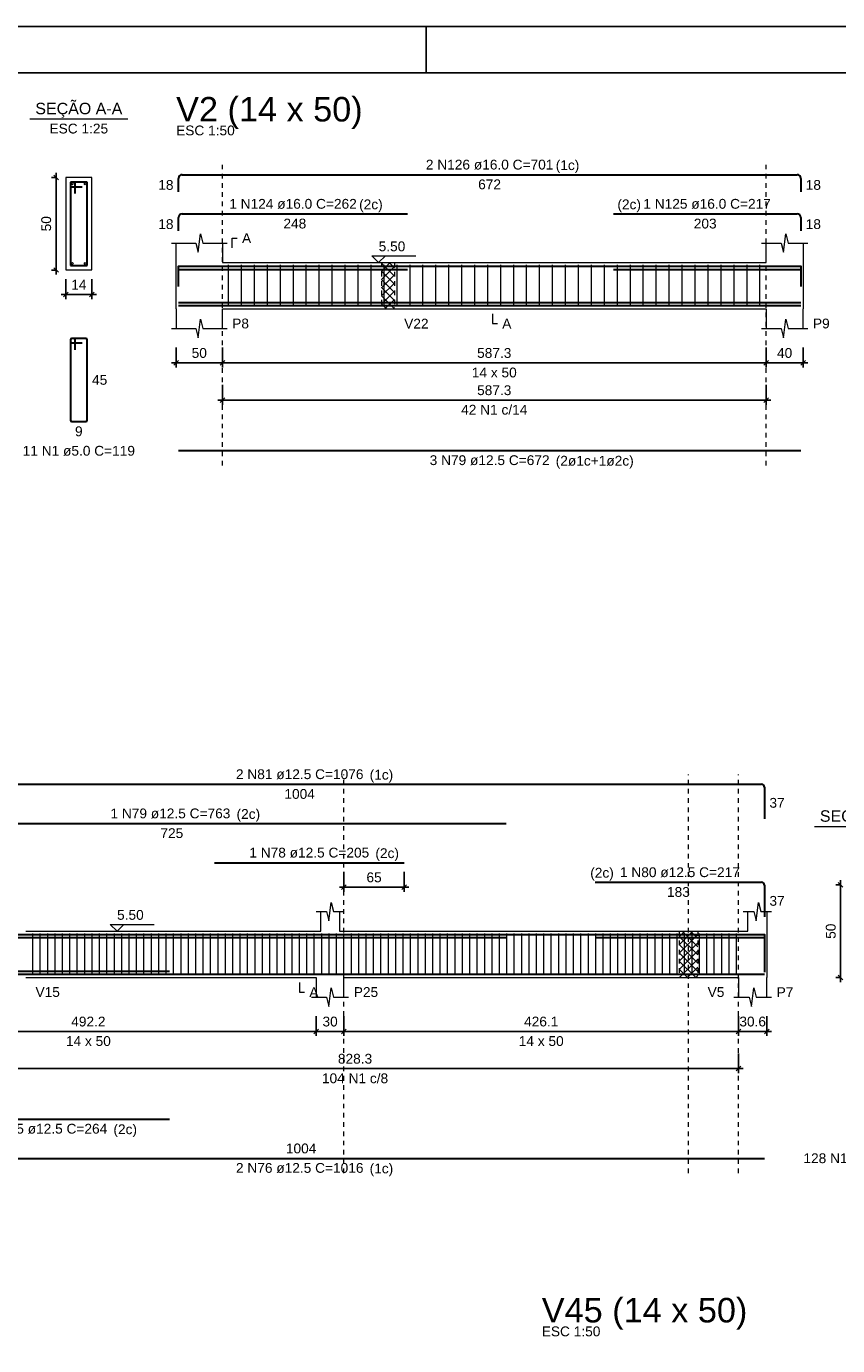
# Model space of a CAD drawing. Header units: millimetres. Extents: x 10 to 1250, y -62 to 528.
# Tile 785 of 909: x 651 to 668, y 164 to 192. Entities that reach past the tile are written whole.
import ezdxf

# ---------------------------------------------------------------- set-up
doc = ezdxf.new("R2010")
doc.units = ezdxf.units.MM
doc.header["$LTSCALE"] = 0.05
doc.linetypes.add('DOT', pattern=[6.35, 0, -6.35])
for name, color, linetype, lineweight in [('Descrição da armadura', 7, 'Continuous', 5), ('DT-Arm complementar', 5, 'Continuous', 5), ('DT-Barras na forma', 2, 'Continuous', 30), ('DT-Barras no corte', 5, 'Continuous', 5), ('DT-Barras rebatidas', 2, 'Continuous', 30), ('DT-Cotas', 9, 'Continuous', 5), ('DT-Forma', 5, 'Continuous', 5), ('DT-Hachura intersecção vigas', 9, 'Continuous', 5), ('DT-Pontilhado', 9, 'DOT', 5), ('DT-Textos', 7, 'Continuous', 5), ('DT-Título', 3, 'Continuous', 20), ('Textos armaduras', 7, 'Continuous', 5)]:
    doc.layers.add(name, color=color, linetype=linetype, lineweight=lineweight)
doc.layers.add('FOLHA_PADRÃO', color=7, linetype='Continuous')
doc.styles.add('Arial', font='arial.ttf')
doc.styles.get("Standard").update_dxf_attribs({"font": 'arial.ttf'})
doc.dimstyles.new('UM_25.000000', dxfattribs={"dimtxt": 0.18, "dimasz": 0.1, "dimexe": 0.1, "dimexo": 0.2, "dimgap": 0, "dimtad": 1, "dimtih": 1, "dimtoh": 1, "dimdec": 1, "dimlfac": 25, "dimzin": 0, "dimdsep": 46, "dimtxsty": 'Standard', "dimcen": 0.09, "dimdle": 0.1, "dimadec": 1, "dimazin": 2, "dimtfac": 1, "dimtdec": 4, "dimtofl": 0, "dimtmove": 0, "dimatfit": 3, "dimfxl": 1, "dimtolj": 1, "dimarcsym": 0})
doc.dimstyles.new('UM_50.000000', dxfattribs={"dimtxt": 0.18, "dimasz": 0.1, "dimexe": 0.1, "dimexo": 0.2, "dimgap": 0.1, "dimtad": 1, "dimdec": 1, "dimlfac": 50, "dimzin": 0, "dimdsep": 46, "dimtxsty": 'Standard', "dimblk": 'OBLIQUE', "dimcen": 0.09, "dimdle": 0.1, "dimadec": 1, "dimazin": 2, "dimtfac": 1, "dimtdec": 1, "dimtofl": 0, "dimtmove": 0, "dimatfit": 3, "dimldrblk": 'OBLIQUE', "dimfxl": 1, "dimtolj": 1, "dimarcsym": 1})

# ---------------------------------------------------------------- blocks, each defined once
blk = doc.blocks.new('_Oblique')
at = {"color": 0, "linetype": 'ByBlock', "lineweight": -2}
blk.add_line((-0.5, -0.5), (0.5, 0.5), dxfattribs=at)
blk = doc.blocks.new('*D1846')
at = {"layer": 'Defpoints', "color": 0, "transparency": 16777216}
for p in [(651.148, 188.82), (651.36, 188.82), (651.36, 186.82)]:
    blk.add_point(p, dxfattribs=at)
at = {"layer": 'DT-Cotas', "color": 0, "lineweight": -2, "transparency": 16777216}
for p, q in [((651.16, 188.82), (651.048, 188.82)), ((651.148, 186.72), (651.148, 188.92)), ((651.16, 186.82), (651.048, 186.82))]:
    blk.add_line(p, q, dxfattribs=at)
at = {"layer": 'DT-Cotas', "color": 0, "lineweight": -2, "transparency": 16777216, "xscale": 0.1, "yscale": 0.1, "zscale": 0.1}
for p, rotation in [((651.148, 188.82), 90), ((651.148, 186.82), 270)]:
    blk.add_blockref('_Oblique', p, dxfattribs=dict(at, rotation=rotation))
at = {"layer": 'DT-Cotas', "transparency": 16777216, "insert": (650.936, 187.82), "char_height": 0.2118, "attachment_point": 5, "rotation": 90, "style": 'Arial'}
blk.add_mtext('\\A1;50', dxfattribs=at)
blk = doc.blocks.new('*D1847')
at = {"layer": 'Defpoints', "color": 0, "transparency": 16777216}
for p in [(651.36, 186.82), (651.92, 186.82), (651.92, 186.291)]:
    blk.add_point(p, dxfattribs=at)
at = {"layer": 'DT-Cotas', "color": 0, "lineweight": -2, "transparency": 16777216}
for p, q in [((651.36, 186.62), (651.36, 186.191)), ((651.92, 186.62), (651.92, 186.191)), ((651.26, 186.291), (652.02, 186.291))]:
    blk.add_line(p, q, dxfattribs=at)
at = {"layer": 'DT-Cotas', "color": 0, "lineweight": -2, "transparency": 16777216, "xscale": 0.1, "yscale": 0.1, "zscale": 0.1, "rotation": 180}
blk.add_blockref('_Oblique', (651.36, 186.291), dxfattribs=at)
at = {"layer": 'DT-Cotas', "color": 0, "lineweight": -2, "transparency": 16777216, "xscale": 0.1, "yscale": 0.1, "zscale": 0.1}
blk.add_blockref('_Oblique', (651.92, 186.291), dxfattribs=at)
at = {"layer": 'DT-Cotas', "transparency": 16777216, "insert": (651.64, 186.503), "char_height": 0.2118, "attachment_point": 5, "rotation": 0.0057, "style": 'Arial'}
blk.add_mtext('\\A1;14', dxfattribs=at)
blk = doc.blocks.new('*D1848')
at = {"layer": 'Defpoints', "color": 0, "transparency": 16777216}
for p in [(653.742, 185.344), (654.742, 185.344), (654.742, 184.814)]:
    blk.add_point(p, dxfattribs=at)
at = {"layer": 'DT-Cotas', "color": 0, "lineweight": -2, "transparency": 16777216}
for p, q in [((653.742, 185.144), (653.742, 184.714)), ((654.742, 185.144), (654.742, 184.714)), ((653.642, 184.814), (654.842, 184.814))]:
    blk.add_line(p, q, dxfattribs=at)
at = {"layer": 'DT-Cotas', "color": 0, "lineweight": -2, "transparency": 16777216, "xscale": 0.1, "yscale": 0.1, "zscale": 0.1, "rotation": 180}
blk.add_blockref('_Oblique', (653.742, 184.814), dxfattribs=at)
at = {"layer": 'DT-Cotas', "color": 0, "lineweight": -2, "transparency": 16777216, "xscale": 0.1, "yscale": 0.1, "zscale": 0.1}
blk.add_blockref('_Oblique', (654.742, 184.814), dxfattribs=at)
at = {"layer": 'DT-Cotas', "transparency": 16777216, "insert": (654.242, 185.026), "char_height": 0.2118, "attachment_point": 5, "rotation": 0.0057, "style": 'Arial'}
blk.add_mtext('\\A1;50', dxfattribs=at)
blk = doc.blocks.new('*D1849')
at = {"layer": 'Defpoints', "color": 0, "transparency": 16777216}
for p in [(654.742, 185.344), (666.487, 185.344), (666.487, 184.814)]:
    blk.add_point(p, dxfattribs=at)
at = {"layer": 'DT-Cotas', "color": 0, "lineweight": -2, "transparency": 16777216}
for p, q in [((654.742, 185.144), (654.742, 184.714)), ((666.487, 185.144), (666.487, 184.714)), ((654.642, 184.814), (666.587, 184.814))]:
    blk.add_line(p, q, dxfattribs=at)
at = {"layer": 'DT-Cotas', "color": 0, "lineweight": -2, "transparency": 16777216, "xscale": 0.1, "yscale": 0.1, "zscale": 0.1, "rotation": 180}
blk.add_blockref('_Oblique', (654.742, 184.814), dxfattribs=at)
at = {"layer": 'DT-Cotas', "color": 0, "lineweight": -2, "transparency": 16777216, "xscale": 0.1, "yscale": 0.1, "zscale": 0.1}
blk.add_blockref('_Oblique', (666.487, 184.814), dxfattribs=at)
at = {"layer": 'DT-Cotas', "transparency": 16777216, "insert": (660.614, 185.026), "char_height": 0.2118, "attachment_point": 5, "rotation": 0.0057, "style": 'Arial'}
blk.add_mtext('\\A1;587.3', dxfattribs=at)
blk = doc.blocks.new('*D1850')
at = {"layer": 'Defpoints', "color": 0, "transparency": 16777216}
for p in [(666.487, 185.344), (667.287, 185.344), (667.287, 184.814)]:
    blk.add_point(p, dxfattribs=at)
at = {"layer": 'DT-Cotas', "color": 0, "lineweight": -2, "transparency": 16777216}
for p, q in [((666.487, 185.144), (666.487, 184.714)), ((667.287, 185.144), (667.287, 184.714)), ((666.387, 184.814), (667.387, 184.814))]:
    blk.add_line(p, q, dxfattribs=at)
at = {"layer": 'DT-Cotas', "color": 0, "lineweight": -2, "transparency": 16777216, "xscale": 0.1, "yscale": 0.1, "zscale": 0.1, "rotation": 180}
blk.add_blockref('_Oblique', (666.487, 184.814), dxfattribs=at)
at = {"layer": 'DT-Cotas', "color": 0, "lineweight": -2, "transparency": 16777216, "xscale": 0.1, "yscale": 0.1, "zscale": 0.1}
blk.add_blockref('_Oblique', (667.287, 184.814), dxfattribs=at)
at = {"layer": 'DT-Cotas', "transparency": 16777216, "insert": (666.887, 185.026), "char_height": 0.2118, "attachment_point": 5, "rotation": 0.0057, "style": 'Arial'}
blk.add_mtext('\\A1;40', dxfattribs=at)
blk = doc.blocks.new('*D1851')
at = {"layer": 'Defpoints', "color": 0, "transparency": 16777216}
for p in [(654.742, 184.539), (666.487, 184.539), (666.487, 184.009)]:
    blk.add_point(p, dxfattribs=at)
at = {"layer": 'DT-Cotas', "color": 0, "lineweight": -2, "transparency": 16777216}
for p, q in [((654.742, 184.339), (654.742, 183.909)), ((666.487, 184.339), (666.487, 183.909)), ((654.642, 184.009), (666.587, 184.009))]:
    blk.add_line(p, q, dxfattribs=at)
at = {"layer": 'DT-Cotas', "color": 0, "lineweight": -2, "transparency": 16777216, "xscale": 0.1, "yscale": 0.1, "zscale": 0.1, "rotation": 180}
blk.add_blockref('_Oblique', (654.742, 184.009), dxfattribs=at)
at = {"layer": 'DT-Cotas', "color": 0, "lineweight": -2, "transparency": 16777216, "xscale": 0.1, "yscale": 0.1, "zscale": 0.1}
blk.add_blockref('_Oblique', (666.487, 184.009), dxfattribs=at)
at = {"layer": 'DT-Cotas', "transparency": 16777216, "insert": (660.614, 184.221), "char_height": 0.2118, "attachment_point": 5, "rotation": 0.0057, "style": 'Arial'}
blk.add_mtext('\\A1;587.3', dxfattribs=at)
blk = doc.blocks.new('*D2102')
at = {"layer": 'Defpoints', "color": 0, "transparency": 16777216}
for p in [(646.924, 170.897), (656.768, 170.897), (656.768, 170.368)]:
    blk.add_point(p, dxfattribs=at)
at = {"layer": 'DT-Cotas', "color": 0, "lineweight": -2, "transparency": 16777216}
for p, q in [((646.924, 170.697), (646.924, 170.268)), ((656.768, 170.697), (656.768, 170.268)), ((646.824, 170.368), (656.868, 170.368))]:
    blk.add_line(p, q, dxfattribs=at)
at = {"layer": 'DT-Cotas', "color": 0, "lineweight": -2, "transparency": 16777216, "xscale": 0.1, "yscale": 0.1, "zscale": 0.1, "rotation": 180}
blk.add_blockref('_Oblique', (646.924, 170.368), dxfattribs=at)
at = {"layer": 'DT-Cotas', "color": 0, "lineweight": -2, "transparency": 16777216, "xscale": 0.1, "yscale": 0.1, "zscale": 0.1}
blk.add_blockref('_Oblique', (656.768, 170.368), dxfattribs=at)
at = {"layer": 'DT-Cotas', "transparency": 16777216, "insert": (651.846, 170.579), "char_height": 0.2118, "attachment_point": 5, "rotation": 0.0057, "style": 'Arial'}
blk.add_mtext('\\A1;492.2', dxfattribs=at)
blk = doc.blocks.new('*D2103')
at = {"layer": 'Defpoints', "color": 0, "transparency": 16777216}
for p in [(656.768, 170.897), (657.368, 170.897), (657.368, 170.368)]:
    blk.add_point(p, dxfattribs=at)
at = {"layer": 'DT-Cotas', "color": 0, "lineweight": -2, "transparency": 16777216}
for p, q in [((656.768, 170.697), (656.768, 170.268)), ((657.368, 170.697), (657.368, 170.268)), ((656.668, 170.368), (657.468, 170.368))]:
    blk.add_line(p, q, dxfattribs=at)
at = {"layer": 'DT-Cotas', "color": 0, "lineweight": -2, "transparency": 16777216, "xscale": 0.1, "yscale": 0.1, "zscale": 0.1, "rotation": 180}
blk.add_blockref('_Oblique', (656.768, 170.368), dxfattribs=at)
at = {"layer": 'DT-Cotas', "color": 0, "lineweight": -2, "transparency": 16777216, "xscale": 0.1, "yscale": 0.1, "zscale": 0.1}
blk.add_blockref('_Oblique', (657.368, 170.368), dxfattribs=at)
at = {"layer": 'DT-Cotas', "transparency": 16777216, "insert": (657.068, 170.579), "char_height": 0.2118, "attachment_point": 5, "rotation": 0.0057, "style": 'Arial'}
blk.add_mtext('\\A1;30', dxfattribs=at)
blk = doc.blocks.new('*D2104')
at = {"layer": 'Defpoints', "color": 0, "transparency": 16777216}
for p in [(657.368, 170.897), (665.89, 170.897), (665.89, 170.368)]:
    blk.add_point(p, dxfattribs=at)
at = {"layer": 'DT-Cotas', "color": 0, "lineweight": -2, "transparency": 16777216}
for p, q in [((657.368, 170.697), (657.368, 170.268)), ((665.89, 170.697), (665.89, 170.268)), ((657.268, 170.368), (665.99, 170.368))]:
    blk.add_line(p, q, dxfattribs=at)
at = {"layer": 'DT-Cotas', "color": 0, "lineweight": -2, "transparency": 16777216, "xscale": 0.1, "yscale": 0.1, "zscale": 0.1, "rotation": 180}
blk.add_blockref('_Oblique', (657.368, 170.368), dxfattribs=at)
at = {"layer": 'DT-Cotas', "color": 0, "lineweight": -2, "transparency": 16777216, "xscale": 0.1, "yscale": 0.1, "zscale": 0.1}
blk.add_blockref('_Oblique', (665.89, 170.368), dxfattribs=at)
at = {"layer": 'DT-Cotas', "transparency": 16777216, "insert": (661.629, 170.579), "char_height": 0.2118, "attachment_point": 5, "rotation": 0.0057, "style": 'Arial'}
blk.add_mtext('\\A1;426.1', dxfattribs=at)
blk = doc.blocks.new('*D2105')
at = {"layer": 'Defpoints', "color": 0, "transparency": 16777216}
for p in [(665.89, 170.897), (666.503, 170.897), (666.503, 170.368)]:
    blk.add_point(p, dxfattribs=at)
at = {"layer": 'DT-Cotas', "color": 0, "lineweight": -2, "transparency": 16777216}
for p, q in [((665.89, 170.697), (665.89, 170.268)), ((666.503, 170.697), (666.503, 170.268)), ((665.79, 170.368), (666.603, 170.368))]:
    blk.add_line(p, q, dxfattribs=at)
at = {"layer": 'DT-Cotas', "color": 0, "lineweight": -2, "transparency": 16777216, "xscale": 0.1, "yscale": 0.1, "zscale": 0.1, "rotation": 180}
blk.add_blockref('_Oblique', (665.89, 170.368), dxfattribs=at)
at = {"layer": 'DT-Cotas', "color": 0, "lineweight": -2, "transparency": 16777216, "xscale": 0.1, "yscale": 0.1, "zscale": 0.1}
blk.add_blockref('_Oblique', (666.503, 170.368), dxfattribs=at)
at = {"layer": 'DT-Cotas', "transparency": 16777216, "insert": (666.197, 170.579), "char_height": 0.2118, "attachment_point": 5, "rotation": 0.0057, "style": 'Arial'}
blk.add_mtext('\\A1;30.6', dxfattribs=at)
blk = doc.blocks.new('*D2099')
at = {"layer": 'Defpoints', "color": 0, "transparency": 16777216}
for p in [(649.324, 170.092), (665.89, 170.092), (665.89, 169.563)]:
    blk.add_point(p, dxfattribs=at)
at = {"layer": 'DT-Cotas', "color": 0, "lineweight": -2, "transparency": 16777216}
for p, q in [((649.324, 169.892), (649.324, 169.463)), ((665.89, 169.892), (665.89, 169.463)), ((649.224, 169.563), (665.99, 169.563))]:
    blk.add_line(p, q, dxfattribs=at)
at = {"layer": 'DT-Cotas', "color": 0, "lineweight": -2, "transparency": 16777216, "xscale": 0.1, "yscale": 0.1, "zscale": 0.1, "rotation": 180}
blk.add_blockref('_Oblique', (649.324, 169.563), dxfattribs=at)
at = {"layer": 'DT-Cotas', "color": 0, "lineweight": -2, "transparency": 16777216, "xscale": 0.1, "yscale": 0.1, "zscale": 0.1}
blk.add_blockref('_Oblique', (665.89, 169.563), dxfattribs=at)
at = {"layer": 'DT-Cotas', "transparency": 16777216, "insert": (657.607, 169.775), "char_height": 0.2118, "attachment_point": 5, "rotation": 0.0057, "style": 'Arial'}
blk.add_mtext('\\A1;828.3', dxfattribs=at)
blk = doc.blocks.new('*D2107')
at = {"layer": 'Defpoints', "color": 0, "transparency": 16777216}
for p in [(657.368, 174.013), (658.668, 174.013), (658.668, 173.484)]:
    blk.add_point(p, dxfattribs=at)
at = {"layer": 'DT-Cotas', "color": 0, "lineweight": -2, "transparency": 16777216}
for p, q in [((657.368, 173.813), (657.368, 173.384)), ((658.668, 173.813), (658.668, 173.384)), ((657.268, 173.484), (658.768, 173.484))]:
    blk.add_line(p, q, dxfattribs=at)
at = {"layer": 'DT-Cotas', "color": 0, "lineweight": -2, "transparency": 16777216, "xscale": 0.1, "yscale": 0.1, "zscale": 0.1, "rotation": 180}
blk.add_blockref('_Oblique', (657.368, 173.484), dxfattribs=at)
at = {"layer": 'DT-Cotas', "color": 0, "lineweight": -2, "transparency": 16777216, "xscale": 0.1, "yscale": 0.1, "zscale": 0.1}
blk.add_blockref('_Oblique', (658.668, 173.484), dxfattribs=at)
at = {"layer": 'DT-Cotas', "transparency": 16777216, "insert": (658.018, 173.695), "char_height": 0.2118, "attachment_point": 5, "rotation": 0.0057, "style": 'Arial'}
blk.add_mtext('\\A1;65', dxfattribs=at)
blk = doc.blocks.new('*D2108')
at = {"layer": 'Defpoints', "color": 0, "transparency": 16777216}
for p in [(668.097, 173.532), (668.308, 173.532), (668.308, 171.532)]:
    blk.add_point(p, dxfattribs=at)
at = {"layer": 'DT-Cotas', "color": 0, "lineweight": -2, "transparency": 16777216}
for p, q in [((668.097, 171.432), (668.097, 173.632)), ((668.108, 173.532), (667.997, 173.532)), ((668.108, 171.532), (667.997, 171.532))]:
    blk.add_line(p, q, dxfattribs=at)
at = {"layer": 'DT-Cotas', "color": 0, "lineweight": -2, "transparency": 16777216, "xscale": 0.1, "yscale": 0.1, "zscale": 0.1}
for p, rotation in [((668.097, 173.532), 90), ((668.097, 171.532), 270)]:
    blk.add_blockref('_Oblique', p, dxfattribs=dict(at, rotation=rotation))
at = {"layer": 'DT-Cotas', "transparency": 16777216, "insert": (667.885, 172.532), "char_height": 0.2118, "attachment_point": 5, "rotation": 90, "style": 'Arial'}
blk.add_mtext('\\A1;50', dxfattribs=at)
blk = doc.blocks.new('A1EST. 1500')
at = {"layer": 'FOLHA_PADRÃO', "color": 1, "linetype": 'Continuous'}
for p, q in [((150.008, 59.4), (0, 59.4)), ((23.5, 59.4), (23.5, 58.4))]:
    blk.add_line(p, q, dxfattribs=at)
at = {"layer": 'FOLHA_PADRÃO', "color": 6, "linetype": 'Continuous'}
blk.add_lwpolyline([(149, 58.4), (149, 1), (1, 1), (1, 58.4), (149, 58.4)], dxfattribs=at)

msp = doc.modelspace()

# ---------------------------------------------------------------- hatches: boundary and pattern name
at = {"layer": 'DT-Hachura intersecção vigas', "linetype": 'Continuous'}
h = msp.add_hatch(dxfattribs=at)
h.set_pattern_fill('ANSI37', color=256, style=0)
h.set_pattern_definition([(45, (633.16522, 194.65806), (-0.08838835, 0.08838835), []), (135, (633.16522, 194.65806), (-0.08838835, -0.08838835), [])])
h.paths.add_polyline_path([(658.177, 185.9791), (658.457, 185.9791), (658.457, 186.9791), (658.177, 186.9791), (658.177, 185.9791)])
h = msp.add_hatch(dxfattribs=at)
h.set_pattern_fill('ANSI37', color=256, style=0)
h.set_pattern_definition([(45, (633.59027, 120.002), (-0.08838835, 0.08838835), []), (135, (633.59027, 120.002), (-0.08838835, -0.08838835), [])])
h.paths.add_polyline_path([(664.6123, 171.5325), (665.0123, 171.5325), (665.0123, 172.5325), (664.6123, 172.5325), (664.6123, 171.5325)])

# ---------------------------------------------------------------- linework, layer by layer
at = {"layer": 'DT-Arm complementar'}
for p, q in [((654.8745, 186.0291), (654.8745, 186.9291)), ((655.1545, 186.0291), (655.1545, 186.9291)), ((655.4345, 186.0291), (655.4345, 186.9291)), ((655.7145, 186.0291), (655.7145, 186.9291)), ((655.9945, 186.0291), (655.9945, 186.9291)), ((656.2745, 186.0291), (656.2745, 186.9291)), ((656.5545, 186.0291), (656.5545, 186.9291)), ((656.8345, 186.0291), (656.8345, 186.9291)), ((657.1145, 186.0291), (657.1145, 186.9291)), ((657.3945, 186.0291), (657.3945, 186.9291)), ((657.6745, 186.0291), (657.6745, 186.9291)), ((657.9545, 186.0291), (657.9545, 186.9291)), ((658.2345, 186.0291), (658.2345, 186.9291)), ((658.5145, 186.0291), (658.5145, 186.9291)), ((658.7945, 186.0291), (658.7945, 186.9291)), ((659.0745, 186.0291), (659.0745, 186.9291)), ((659.3545, 186.0291), (659.3545, 186.9291)), ((659.6345, 186.0291), (659.6345, 186.9291)), ((659.9145, 186.0291), (659.9145, 186.9291)), ((660.1945, 186.0291), (660.1945, 186.9291)), ((660.4745, 186.0291), (660.4745, 186.9291)), ((660.7545, 186.0291), (660.7545, 186.9291)), ((661.0345, 186.0291), (661.0345, 186.9291)), ((661.3145, 186.0291), (661.3145, 186.9291)), ((661.5945, 186.0291), (661.5945, 186.9291)), ((661.8745, 186.0291), (661.8745, 186.9291)), ((662.1545, 186.0291), (662.1545, 186.9291)), ((662.4345, 186.0291), (662.4345, 186.9291)), ((662.7145, 186.0291), (662.7145, 186.9291)), ((662.9945, 186.0291), (662.9945, 186.9291)), ((663.2745, 186.0291), (663.2745, 186.9291)), ((663.5545, 186.0291), (663.5545, 186.9291)), ((663.8345, 186.0291), (663.8345, 186.9291)), ((664.1145, 186.0291), (664.1145, 186.9291)), ((664.3945, 186.0291), (664.3945, 186.9291)), ((664.6745, 186.0291), (664.6745, 186.9291)), ((664.9545, 186.0291), (664.9545, 186.9291)), ((665.2345, 186.0291), (665.2345, 186.9291)), ((665.5145, 186.0291), (665.5145, 186.9291)), ((665.7945, 186.0291), (665.7945, 186.9291)), ((666.0745, 186.0291), (666.0745, 186.9291)), ((666.3545, 186.0291), (666.3545, 186.9291)), ((650.6473, 171.5825), (650.6473, 172.4825)), ((650.8073, 171.5825), (650.8073, 172.4825)), ((650.9673, 171.5825), (650.9673, 172.4825)), ((651.1273, 171.5825), (651.1273, 172.4825)), ((651.2873, 171.5825), (651.2873, 172.4825)), ((651.4473, 171.5825), (651.4473, 172.4825)), ((651.6073, 171.5825), (651.6073, 172.4825)), ((651.7673, 171.5825), (651.7673, 172.4825)), ((651.9273, 171.5825), (651.9273, 172.4825)), ((652.0873, 171.5825), (652.0873, 172.4825)), ((652.2473, 171.5825), (652.2473, 172.4825)), ((652.4073, 171.5825), (652.4073, 172.4825)), ((652.5673, 171.5825), (652.5673, 172.4825)), ((652.7273, 171.5825), (652.7273, 172.4825)), ((652.8873, 171.5825), (652.8873, 172.4825)), ((653.0473, 171.5825), (653.0473, 172.4825)), ((653.2073, 171.5825), (653.2073, 172.4825)), ((653.3673, 171.5825), (653.3673, 172.4825)), ((653.5273, 171.5825), (653.5273, 172.4825)), ((653.6873, 171.5825), (653.6873, 172.4825)), ((653.8473, 171.5825), (653.8473, 172.4825)), ((654.0073, 171.5825), (654.0073, 172.4825)), ((654.1673, 171.5825), (654.1673, 172.4825)), ((654.3273, 171.5825), (654.3273, 172.4825)), ((654.4873, 171.5825), (654.4873, 172.4825)), ((654.6473, 171.5825), (654.6473, 172.4825)), ((654.8073, 171.5825), (654.8073, 172.4825)), ((654.9673, 171.5825), (654.9673, 172.4825)), ((655.1273, 171.5825), (655.1273, 172.4825)), ((655.2873, 171.5825), (655.2873, 172.4825)), ((655.4473, 171.5825), (655.4473, 172.4825)), ((655.6073, 171.5825), (655.6073, 172.4825)), ((655.7673, 171.5825), (655.7673, 172.4825)), ((655.9273, 171.5825), (655.9273, 172.4825)), ((656.0873, 171.5825), (656.0873, 172.4825)), ((656.2473, 171.5825), (656.2473, 172.4825)), ((656.4073, 171.5825), (656.4073, 172.4825)), ((656.5673, 171.5825), (656.5673, 172.4825)), ((656.7273, 171.5825), (656.7273, 172.4825)), ((656.8873, 171.5825), (656.8873, 172.4825)), ((657.0473, 171.5825), (657.0473, 172.4825)), ((657.2073, 171.5825), (657.2073, 172.4825)), ((657.3673, 171.5825), (657.3673, 172.4825)), ((657.5273, 171.5825), (657.5273, 172.4825)), ((657.6873, 171.5825), (657.6873, 172.4825)), ((657.8473, 171.5825), (657.8473, 172.4825)), ((658.0073, 171.5825), (658.0073, 172.4825)), ((658.1673, 171.5825), (658.1673, 172.4825)), ((658.3273, 171.5825), (658.3273, 172.4825)), ((658.4873, 171.5825), (658.4873, 172.4825)), ((658.6473, 171.5825), (658.6473, 172.4825)), ((658.8073, 171.5825), (658.8073, 172.4825)), ((658.9673, 171.5825), (658.9673, 172.4825)), ((659.1273, 171.5825), (659.1273, 172.4825)), ((659.2873, 171.5825), (659.2873, 172.4825)), ((659.4473, 171.5825), (659.4473, 172.4825)), ((659.6073, 171.5825), (659.6073, 172.4825)), ((659.7673, 171.5825), (659.7673, 172.4825)), ((659.9273, 171.5825), (659.9273, 172.4825)), ((660.0873, 171.5825), (660.0873, 172.4825)), ((660.2473, 171.5825), (660.2473, 172.4825)), ((660.4073, 171.5825), (660.4073, 172.4825)), ((660.5673, 171.5825), (660.5673, 172.4825)), ((660.7273, 171.5825), (660.7273, 172.4825)), ((660.8873, 171.5825), (660.8873, 172.4825)), ((661.0473, 171.5825), (661.0473, 172.4825)), ((661.2073, 171.5825), (661.2073, 172.4825)), ((661.3673, 171.5825), (661.3673, 172.4825)), ((661.5273, 171.5825), (661.5273, 172.4825)), ((661.6873, 171.5825), (661.6873, 172.4825)), ((661.8473, 171.5825), (661.8473, 172.4825)), ((662.0073, 171.5825), (662.0073, 172.4825)), ((662.1673, 171.5825), (662.1673, 172.4825)), ((662.3273, 171.5825), (662.3273, 172.4825)), ((662.4873, 171.5825), (662.4873, 172.4825)), ((662.6473, 171.5825), (662.6473, 172.4825)), ((662.8073, 171.5825), (662.8073, 172.4825)), ((662.9673, 171.5825), (662.9673, 172.4825)), ((663.1273, 171.5825), (663.1273, 172.4825)), ((663.2873, 171.5825), (663.2873, 172.4825)), ((663.4473, 171.5825), (663.4473, 172.4825)), ((663.6073, 171.5825), (663.6073, 172.4825)), ((663.7673, 171.5825), (663.7673, 172.4825)), ((663.9273, 171.5825), (663.9273, 172.4825)), ((664.0873, 171.5825), (664.0873, 172.4825)), ((664.2473, 171.5825), (664.2473, 172.4825)), ((664.4073, 171.5825), (664.4073, 172.4825)), ((664.5673, 171.5825), (664.5673, 172.4825)), ((664.7273, 171.5825), (664.7273, 172.4825)), ((664.8873, 171.5825), (664.8873, 172.4825)), ((665.0473, 171.5825), (665.0473, 172.4825)), ((665.2073, 171.5825), (665.2073, 172.4825)), ((665.3673, 171.5825), (665.3673, 172.4825)), ((665.5273, 171.5825), (665.5273, 172.4825)), ((665.6873, 171.5825), (665.6873, 172.4825)), ((665.8473, 171.5825), (665.8473, 172.4825))]:
    msp.add_line(p, q, dxfattribs=at)
at = {"layer": 'DT-Barras na forma'}
for p, q in [((651.5599, 188.7203), (651.4599, 188.7203)), ((651.4599, 188.7203), (651.4599, 186.9203)), ((651.8199, 188.7203), (651.4599, 188.7203)), ((651.4599, 188.7203), (651.4599, 188.6203)), ((651.5599, 188.4703), (651.5599, 188.7203)), ((651.8199, 186.9203), (651.8199, 188.7203)), ((651.4599, 188.6203), (651.7099, 188.6203)), ((651.4599, 186.9203), (651.8199, 186.9203))]:
    msp.add_line(p, q, dxfattribs=at)
for points in [[(653.792, 186.5351), (653.792, 186.9031), (667.237, 186.9031), (667.237, 186.5351)], [(653.792, 186.4631), (653.792, 186.8311), (658.742, 186.8311)], [(663.187, 186.8311), (667.237, 186.8311), (667.237, 186.4631)], [(653.792, 186.1166), (667.237, 186.1166)], [(653.792, 186.0516), (667.237, 186.0516)], [(646.3695, 171.6407), (646.3695, 172.46), (666.4533, 172.46), (666.4533, 171.7141)], [(646.3695, 171.5757), (646.3695, 172.395), (660.8683, 172.395)], [(654.5683, 172.395), (658.6683, 172.395)], [(662.7968, 172.395), (666.4533, 172.395), (666.4533, 171.6491)], [(646.3695, 171.905), (646.3695, 171.605), (666.4533, 171.605)], [(648.3218, 171.67), (653.5968, 171.67)]]:
    msp.add_lwpolyline(points, dxfattribs=at)
at = {"layer": 'DT-Barras no corte'}
for centre in [(651.4999, 188.6803), (651.7799, 188.6803), (651.4999, 186.9603), (651.7799, 186.9603)]:
    msp.add_circle(centre, 0.02, dxfattribs=at)
at = {"layer": 'DT-Barras rebatidas'}
for p, q in [((653.792, 188.5119), (653.792, 188.7999)), ((653.872, 188.8799), (667.157, 188.8799)), ((667.237, 188.7999), (667.237, 188.5119)), ((653.792, 187.6647), (653.792, 187.9527)), ((653.872, 188.0327), (658.742, 188.0327)), ((663.187, 188.0327), (667.157, 188.0327)), ((667.237, 187.9527), (667.237, 187.6647)), ((651.4599, 185.3136), (651.4599, 183.5736)), ((651.4599, 185.3136), (651.4599, 185.2736)), ((651.5299, 185.3436), (651.4899, 185.3436)), ((651.7899, 185.3436), (651.4899, 185.3436)), ((651.5599, 185.0936), (651.5599, 185.3136)), ((651.8199, 183.5736), (651.8199, 185.3136)), ((651.4899, 185.2436), (651.7099, 185.2436)), ((651.4899, 183.5436), (651.7899, 183.5436)), ((653.792, 182.917), (667.237, 182.917)), ((646.432, 175.7076), (666.3908, 175.7076)), ((666.4533, 175.6451), (666.4533, 174.9617)), ((646.432, 174.8604), (660.8683, 174.8604)), ((654.5683, 174.0132), (658.6683, 174.0132)), ((662.7968, 173.5896), (666.3908, 173.5896)), ((666.4533, 173.5271), (666.4533, 172.8437)), ((648.3218, 168.4704), (653.5968, 168.4704)), ((646.432, 167.6232), (666.4533, 167.6232))]:
    msp.add_line(p, q, dxfattribs=at)
for centre, radius, start, end in [((653.872, 188.7999), 0.08, 90, 180), ((667.157, 188.7999), 0.08, 0, 90), ((653.872, 187.9527), 0.08, 90, 180), ((667.157, 187.9527), 0.08, 0, 90), ((651.4899, 185.3136), 0.03, 90, 180), ((651.4899, 185.3136), 0.03, 90, 180), ((651.5299, 185.3136), 0.03, 0, 90), ((651.7899, 185.3136), 0.03, 0, 90), ((651.4899, 185.2736), 0.03, 180, 270), ((651.4899, 183.5736), 0.03, 180, 270), ((651.7899, 183.5736), 0.03, 270, 0), ((666.3908, 175.6451), 0.0625, 0, 90), ((666.3908, 173.5271), 0.0625, 0, 90)]:
    msp.add_arc(centre, radius, start, end, dxfattribs=at)
at = {"layer": 'DT-Forma'}
for p, q in [((651.9199, 188.8203), (651.3599, 188.8203)), ((651.3599, 188.8203), (651.3599, 188.8203)), ((651.3599, 188.8203), (651.3599, 186.8203)), ((651.9199, 186.8203), (651.9199, 188.8203)), ((651.9199, 188.8203), (651.9199, 188.8203)), ((654.217, 187.2027), (654.267, 187.6027)), ((654.267, 187.6027), (654.317, 187.4027)), ((666.862, 187.2027), (666.912, 187.6027)), ((666.912, 187.6027), (666.962, 187.4027)), ((653.642, 187.4027), (654.167, 187.4027)), ((653.742, 186.9791), (653.742, 187.4027)), ((654.167, 187.4027), (654.217, 187.2027)), ((654.317, 187.4027), (654.842, 187.4027)), ((654.742, 187.4027), (654.742, 186.9791)), ((666.387, 187.4027), (666.812, 187.4027)), ((666.487, 186.9791), (666.487, 187.4027)), ((666.812, 187.4027), (666.862, 187.2027)), ((666.962, 187.4027), (667.387, 187.4027)), ((667.287, 187.4027), (667.287, 186.9791)), ((651.3599, 186.8203), (651.9199, 186.8203)), ((651.3599, 186.8203), (651.3599, 186.8203)), ((651.9199, 186.8203), (651.9199, 186.8203)), ((654.742, 186.9791), (658.177, 186.9791)), ((658.177, 186.9791), (658.457, 186.9791)), ((658.457, 186.9791), (666.487, 186.9791)), ((653.742, 185.9791), (653.742, 185.5555)), ((654.742, 185.5555), (654.742, 185.9791)), ((654.742, 185.9791), (658.177, 185.9791)), ((658.177, 185.9791), (658.457, 185.9791)), ((658.457, 185.9791), (666.487, 185.9791)), ((666.487, 185.9791), (666.487, 185.5555)), ((667.287, 185.5555), (667.287, 185.9791)), ((654.217, 185.3555), (654.267, 185.7555)), ((654.267, 185.7555), (654.317, 185.5555)), ((666.862, 185.3555), (666.912, 185.7555)), ((666.912, 185.7555), (666.962, 185.5555)), ((653.642, 185.5555), (654.167, 185.5555)), ((654.167, 185.5555), (654.217, 185.3555)), ((654.317, 185.5555), (654.842, 185.5555)), ((666.387, 185.5555), (666.812, 185.5555)), ((666.812, 185.5555), (666.862, 185.3555)), ((666.962, 185.5555), (667.387, 185.5555)), ((657.0433, 172.7561), (657.0933, 173.1561)), ((657.0933, 173.1561), (657.1433, 172.9561)), ((666.2739, 172.7561), (666.3239, 173.1561)), ((666.3239, 173.1561), (666.3739, 172.9561)), ((656.7683, 172.9561), (656.9933, 172.9561)), ((656.8683, 172.5325), (656.8683, 172.9561)), ((656.9933, 172.9561), (657.0433, 172.7561)), ((657.1433, 172.9561), (657.3683, 172.9561)), ((657.2683, 172.9561), (657.2683, 172.5325)), ((665.9946, 172.9561), (666.2239, 172.9561)), ((666.0946, 172.5325), (666.0946, 172.9561)), ((666.2239, 172.9561), (666.2739, 172.7561)), ((666.3739, 172.9561), (666.6033, 172.9561)), ((666.5033, 172.9561), (666.5033, 172.5325)), ((650.4923, 172.5325), (656.8683, 172.5325)), ((657.2683, 172.5325), (664.6123, 172.5325)), ((664.6123, 172.5325), (665.0123, 172.5325)), ((665.0123, 172.5325), (666.0946, 172.5325)), ((650.4923, 171.5325), (656.7683, 171.5325)), ((656.7683, 171.5325), (656.7683, 171.1089)), ((657.3683, 171.1089), (657.3683, 171.5325)), ((657.3683, 171.5325), (664.6123, 171.5325)), ((664.6123, 171.5325), (665.0123, 171.5325)), ((665.0123, 171.5325), (665.8903, 171.5325)), ((665.8903, 171.5325), (665.8903, 171.1089)), ((666.5033, 171.1089), (666.5033, 171.5325)), ((656.6683, 171.1089), (656.9933, 171.1089)), ((656.9933, 171.1089), (657.0433, 170.9089)), ((657.0433, 170.9089), (657.0933, 171.3089)), ((657.0933, 171.3089), (657.1433, 171.1089)), ((657.1433, 171.1089), (657.4683, 171.1089)), ((665.7903, 171.1089), (666.1218, 171.1089)), ((666.1218, 171.1089), (666.1718, 170.9089)), ((666.1718, 170.9089), (666.2218, 171.3089)), ((666.2218, 171.3089), (666.2718, 171.1089)), ((666.2718, 171.1089), (666.6033, 171.1089))]:
    msp.add_line(p, q, dxfattribs=at)
at = {"layer": 'DT-Forma', "linetype": 'Continuous'}
for p, q in [((653.742, 185.9791), (653.742, 186.9791)), ((667.287, 186.9791), (667.287, 185.9791)), ((666.5033, 172.5325), (666.5033, 171.5325))]:
    msp.add_line(p, q, dxfattribs=at)
at = {"layer": 'DT-Pontilhado', "ltscale": 0.2}
for p, q in [((654.742, 182.5993), (654.742, 189.0917)), ((666.487, 182.5993), (666.487, 189.0917)), ((658.177, 186.9791), (658.177, 185.9791)), ((658.457, 186.9791), (658.457, 185.9791)), ((657.3683, 167.3055), (657.3683, 175.9194)), ((664.8123, 167.3055), (664.8123, 175.9194)), ((665.8903, 167.3055), (665.8903, 175.9194)), ((664.6123, 172.5325), (664.6123, 171.5325)), ((665.0123, 172.5325), (665.0123, 171.5325))]:
    msp.add_line(p, q, dxfattribs=at)
at = {"layer": 'DT-Textos'}
for p, q in [((650.5809, 190.0852), (652.6989, 190.0852)), ((667.5294, 174.7974), (669.6474, 174.7974))]:
    msp.add_line(p, q, dxfattribs=at)
for points in [[(654.9538, 187.2968), (654.9538, 187.5086), (655.0597, 187.5086)], [(658.2655, 187.1274), (658.1172, 186.9791), (657.9689, 187.1274), (658.922, 187.1274)], [(660.575, 185.8732), (660.575, 185.6614), (660.6809, 185.6614)], [(652.6141, 172.6808), (652.4658, 172.5325), (652.3175, 172.6808), (653.2706, 172.6808)], [(656.4073, 171.4266), (656.4073, 171.2148), (656.5132, 171.2148)]]:
    msp.add_lwpolyline(points, dxfattribs=at)

# ---------------------------------------------------------------- block references
msp.add_blockref('A1EST. 1500', (635.6409, 132.6844))

# ---------------------------------------------------------------- texts
at = {"layer": 'Descrição da armadura', "linetype": 'Continuous', "char_height": 0.2118, "attachment_point": 8, "line_spacing_factor": 0.798, "style": 'Arial'}
for s, insert, width in [('2 N126 ø16.0 C=701', (660.5145, 188.9858), 5.524605), ('1 N124 ø16.0 C=262', (656.267, 188.1386), 5.524605), ('1 N125 ø16.0 C=217', (665.212, 188.1386), 5.524605), ('42 N1 c/14', (660.6145, 183.6917), 2.869342), ('11 N1 ø5.0 C=119', (651.6399, 182.8023), 4.8647), ('3 N79 ø12.5 C=672', (660.5145, 182.5993), 5.194653), ('2 N81 ø12.5 C=1076', (656.4114, 175.8135), 5.524605), ('1 N79 ø12.5 C=763', (653.6189, 174.9663), 5.194653), ('1 N78 ø12.5 C=205', (656.6183, 174.1191), 5.194653), ('1 N80 ø12.5 C=217', (664.625, 173.6955), 5.194653), ('104 N1 c/8', (657.6073, 169.2451), 2.869342), ('1 N75 ø12.5 C=264', (650.9593, 168.1527), 5.194653), ('128 N1 ø5.0 C=119', (668.5884, 167.5145), 5.194653), ('2 N76 ø12.5 C=1016', (656.4114, 167.3055), 5.524605)]:
    msp.add_mtext(s, dxfattribs=dict(at, insert=insert, width=width))
at = {"layer": 'DT-Textos', "line_spacing_factor": 0.798, "style": 'Arial'}
for s, insert, char_height, width, attachment_point in [('SEÇÃO A-A', (651.6402, 190.1101), 0.2471, 4.254532, 8), ('ESC 1:25', (651.6399, 189.7675), 0.2118, 2.507973, 8), ('ESC 1:50', (653.742, 189.7271), 0.2118, 2.507973, 7), ('(1c)', (661.9422, 188.9161), 0.2118, 1.009083, 7), ('(2c)', (657.6952, 188.0691), 0.2118, 1.009083, 7), ('(2c)', (663.7842, 188.0691), 0.2118, 1.009083, 9), ('A', (655.1656, 187.4027), 0.2118, 0.390816, 7), ('5.50', (658.1172, 187.2227), 0.2118, 1.140404, 7), ('P8', (654.9538, 185.5555), 0.2118, 0.716686, 7), ('V22', (658.6688, 185.5555), 0.2118, 1.042557, 7), ('A', (660.7868, 185.5555), 0.2118, 0.390816, 7), ('P9', (667.4988, 185.5555), 0.2118, 0.716686, 7), ('14 x 50', (660.6145, 184.4965), 0.2118, 1.922035, 8), ('(2ø1c+1ø2c)', (661.9422, 182.5291), 0.2118, 3.337669, 7), ('(1c)', (657.9223, 175.744), 0.2118, 1.009083, 7), ('(2c)', (655.0473, 174.896), 0.2118, 1.009083, 7), ('SEÇÃO A-A', (668.5883, 174.822), 0.2471, 4.254532, 8), ('(2c)', (658.0463, 174.049), 0.2118, 1.009083, 7), ('(2c)', (663.1973, 173.626), 0.2118, 1.009083, 9), ('5.50', (652.4658, 172.7761), 0.2118, 1.140404, 7), ('V15', (650.7041, 171.1089), 0.2118, 1.042557, 7), ('A', (656.6191, 171.1089), 0.2118, 0.390816, 7), ('P25', (657.5801, 171.1089), 0.2118, 1.042557, 7), ('V5', (665.2241, 171.1089), 0.2118, 0.716686, 7), ('P7', (666.7151, 171.1089), 0.2118, 0.716686, 7), ('14 x 50', (651.8462, 170.0499), 0.2118, 1.922035, 8), ('14 x 50', (661.6293, 170.0499), 0.2118, 1.922035, 8), ('(2c)', (652.3873, 168.083), 0.2118, 1.009083, 7), ('(1c)', (657.9223, 167.236), 0.2118, 1.009083, 7), ('ESC 1:50', (661.641, 163.7762), 0.2118, 2.507973, 7)]:
    msp.add_mtext(s, dxfattribs=dict(at, insert=insert, char_height=char_height, width=width, attachment_point=attachment_point))
at = {"layer": 'DT-Título', "char_height": 0.5295, "attachment_point": 7, "line_spacing_factor": 0.798, "style": 'Arial'}
for s, insert, width in [('V2 (14 x 50)', (653.7422, 189.8701), 8.511353), ('V45 (14 x 50)', (661.6413, 163.919), 9.380341)]:
    msp.add_mtext(s, dxfattribs=dict(at, insert=insert, width=width))
at = {"layer": 'Textos armaduras', "linetype": 'Continuous', "char_height": 0.2118, "attachment_point": 7, "line_spacing_factor": 0.798, "style": 'Arial'}
for s, insert, width in [('18', (653.3561, 188.55), 0.659905), ('672', (660.267, 188.5622), 0.989858), ('18', (667.3429, 188.55), 0.659905), ('18', (653.3561, 187.7028), 0.659905), ('248', (656.0595, 187.715), 0.989858), ('203', (664.9245, 187.715), 0.989858), ('18', (667.3429, 187.7028), 0.659905), ('45', (651.9258, 184.3377), 0.659905), ('9', (651.5574, 183.2259), 0.329953), ('1004', (656.0814, 175.3899), 1.31981), ('37', (666.5592, 175.1975), 0.659905), ('725', (653.4026, 174.5427), 0.989858), ('183', (664.3463, 173.2719), 0.989858), ('37', (666.5592, 173.0795), 0.659905), ('1004', (656.1127, 167.7291), 1.31981)]:
    msp.add_mtext(s, dxfattribs=dict(at, insert=insert, width=width))

# ---------------------------------------------------------------- dimensions: what is measured, and where the dimension line sits
at = {"layer": 'DT-Cotas'}
for base, p1, p2, picture, middle in [((651.1481, 188.8203), (651.3599, 186.8203), (651.3599, 188.8203), '*D1846', (650.9363, 187.8203)), ((668.0966, 173.5325), (668.3084, 171.5325), (668.3084, 173.5325), '*D2108', (667.8848, 172.5325))]:
    dim = msp.add_linear_dim(base=base, p1=p1, p2=p2, angle=90, dimstyle='UM_25.000000', override={"dimtxt": 0.2118, "dimasz": 0.1, "dimexe": 0.1, "dimexo": 0.2, "dimtad": 1, "dimtih": 0, "dimtoh": 0, "dimdec": 1, "dimlfac": 25, "dimzin": 8, "dimtxsty": 'Arial', "dimblk": 'Oblique', "dimblk1": 'Oblique', "dimblk2": 'Oblique', "dimsah": 1, "dimdle": 0.1, "dimse1": 0, "dimse2": 0, "dimclrt": 256, "dimadec": 1, "dimazin": 3, "dimtmove": 2, "dimldrblk": 'Oblique'}, dxfattribs=at)
    dim.commit()
    dim.dimension.update_dxf_attribs({"geometry": picture, "text_midpoint": middle, "dimtype": 160, "text_rotation": 90})
for base, p1, p2, dimstyle, override, picture, middle, turn in [((651.9199, 186.2908), (651.3599, 186.8203), (651.9199, 186.8203), 'UM_25.000000', {"dimtxt": 0.2118, "dimasz": 0.1, "dimexe": 0.1, "dimexo": 0.2, "dimtad": 1, "dimtih": 0, "dimtoh": 0, "dimdec": 1, "dimlfac": 25, "dimzin": 8, "dimtxsty": 'Arial', "dimblk": 'Oblique', "dimblk1": 'Oblique', "dimblk2": 'Oblique', "dimsah": 1, "dimdle": 0.1, "dimse1": 0, "dimse2": 0, "dimclrt": 256, "dimadec": 1, "dimazin": 3, "dimtmove": 2, "dimldrblk": 'Oblique'}, '*D1847', (651.6399, 186.5026), 0.00573), ((654.742, 184.8142), (653.742, 185.3437), (654.742, 185.3437), 'UM_50.000000', {"dimtxt": 0.2118, "dimasz": 0.1, "dimexe": 0.1, "dimexo": 0.2, "dimtad": 1, "dimtih": 0, "dimtoh": 0, "dimdec": 1, "dimlfac": 50, "dimzin": 8, "dimtxsty": 'Arial', "dimblk": 'Oblique', "dimblk1": 'Oblique', "dimblk2": 'Oblique', "dimsah": 1, "dimdle": 0.1, "dimse1": 0, "dimse2": 0, "dimclrt": 256, "dimadec": 1, "dimazin": 3, "dimtmove": 2, "dimldrblk": 'Oblique'}, '*D1848', (654.242, 185.026), 0.00573), ((666.4869592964, 184.8142431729), (654.7419592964, 185.3437431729), (666.4869592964, 185.3437431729), 'UM_50.000000', {"dimtxt": 0.2118, "dimasz": 0.1, "dimexe": 0.1, "dimexo": 0.2, "dimtad": 1, "dimtih": 0, "dimtoh": 0, "dimdec": 1, "dimlfac": 50, "dimzin": 8, "dimtxsty": 'Arial', "dimblk": 'Oblique', "dimblk1": 'Oblique', "dimblk2": 'Oblique', "dimsah": 1, "dimdle": 0.1, "dimse1": 0, "dimse2": 0, "dimclrt": 256, "dimadec": 1, "dimazin": 3, "dimtmove": 2, "dimldrblk": 'Oblique'}, '*D1849', (660.6144592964, 185.0260431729), 0.005729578), ((667.287, 184.8142), (666.487, 185.3437), (667.287, 185.3437), 'UM_50.000000', {"dimtxt": 0.2118, "dimasz": 0.1, "dimexe": 0.1, "dimexo": 0.2, "dimtad": 1, "dimtih": 0, "dimtoh": 0, "dimdec": 1, "dimlfac": 50, "dimzin": 8, "dimtxsty": 'Arial', "dimblk": 'Oblique', "dimblk1": 'Oblique', "dimblk2": 'Oblique', "dimsah": 1, "dimdle": 0.1, "dimse1": 0, "dimse2": 0, "dimclrt": 256, "dimadec": 1, "dimazin": 3, "dimtmove": 2, "dimldrblk": 'Oblique'}, '*D1850', (666.887, 185.026), 0.00573), ((666.4869592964, 184.0094031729), (654.7419592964, 184.5389031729), (666.4869592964, 184.5389031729), 'UM_50.000000', {"dimtxt": 0.2118, "dimasz": 0.1, "dimexe": 0.1, "dimexo": 0.2, "dimtad": 1, "dimtih": 0, "dimtoh": 0, "dimdec": 1, "dimlfac": 50, "dimzin": 8, "dimtxsty": 'Arial', "dimblk": 'Oblique', "dimblk1": 'Oblique', "dimblk2": 'Oblique', "dimsah": 1, "dimdle": 0.1, "dimse1": 0, "dimse2": 0, "dimclrt": 256, "dimadec": 1, "dimazin": 3, "dimtmove": 2, "dimldrblk": 'Oblique'}, '*D1851', (660.6144592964, 184.2212031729), 0.005729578), ((658.6683, 173.4837), (657.3683, 174.0132), (658.6683, 174.0132), 'UM_50.000000', {"dimtxt": 0.2118, "dimasz": 0.1, "dimexe": 0.1, "dimexo": 0.2, "dimtad": 1, "dimtih": 0, "dimtoh": 0, "dimdec": 1, "dimlfac": 50, "dimzin": 8, "dimtxsty": 'Arial', "dimblk": 'Oblique', "dimblk1": 'Oblique', "dimblk2": 'Oblique', "dimsah": 1, "dimdle": 0.1, "dimse1": 0, "dimse2": 0, "dimclrt": 256, "dimadec": 1, "dimazin": 3, "dimtmove": 2, "dimldrblk": 'Oblique'}, '*D2107', (658.0183, 173.6955), 0.00573), ((656.7683, 170.3676), (646.9242, 170.8971), (656.7683, 170.8971), 'UM_50.000000', {"dimtxt": 0.2118, "dimasz": 0.1, "dimexe": 0.1, "dimexo": 0.2, "dimtad": 1, "dimtih": 0, "dimtoh": 0, "dimdec": 1, "dimlfac": 50, "dimzin": 8, "dimtxsty": 'Arial', "dimblk": 'Oblique', "dimblk1": 'Oblique', "dimblk2": 'Oblique', "dimsah": 1, "dimdle": 0.1, "dimse1": 0, "dimse2": 0, "dimclrt": 256, "dimadec": 1, "dimazin": 3, "dimtmove": 2, "dimldrblk": 'Oblique'}, '*D2102', (651.8462, 170.5794), 0.00573), ((657.3683, 170.3676), (656.7683, 170.8971), (657.3683, 170.8971), 'UM_50.000000', {"dimtxt": 0.2118, "dimasz": 0.1, "dimexe": 0.1, "dimexo": 0.2, "dimtad": 1, "dimtih": 0, "dimtoh": 0, "dimdec": 1, "dimlfac": 50, "dimzin": 8, "dimtxsty": 'Arial', "dimblk": 'Oblique', "dimblk1": 'Oblique', "dimblk2": 'Oblique', "dimsah": 1, "dimdle": 0.1, "dimse1": 0, "dimse2": 0, "dimclrt": 256, "dimadec": 1, "dimazin": 3, "dimtmove": 2, "dimldrblk": 'Oblique'}, '*D2103', (657.0683, 170.5794), 0.00573), ((665.8903, 170.3676), (657.3683, 170.8971), (665.8903, 170.8971), 'UM_50.000000', {"dimtxt": 0.2118, "dimasz": 0.1, "dimexe": 0.1, "dimexo": 0.2, "dimtad": 1, "dimtih": 0, "dimtoh": 0, "dimdec": 1, "dimlfac": 50, "dimzin": 8, "dimtxsty": 'Arial', "dimblk": 'Oblique', "dimblk1": 'Oblique', "dimblk2": 'Oblique', "dimsah": 1, "dimdle": 0.1, "dimse1": 0, "dimse2": 0, "dimclrt": 256, "dimadec": 1, "dimazin": 3, "dimtmove": 2, "dimldrblk": 'Oblique'}, '*D2104', (661.6293, 170.5794), 0.00573), ((666.50326, 170.36759), (665.89031, 170.89709), (666.50326, 170.89709), 'UM_50.000000', {"dimtxt": 0.2118, "dimasz": 0.1, "dimexe": 0.1, "dimexo": 0.2, "dimtad": 1, "dimtih": 0, "dimtoh": 0, "dimdec": 1, "dimlfac": 50, "dimzin": 8, "dimtxsty": 'Arial', "dimblk": 'Oblique', "dimblk1": 'Oblique', "dimblk2": 'Oblique', "dimsah": 1, "dimdle": 0.1, "dimse1": 0, "dimse2": 0, "dimclrt": 256, "dimadec": 1, "dimazin": 3, "dimtmove": 2, "dimldrblk": 'Oblique'}, '*D2105', (666.19679, 170.57939), 0.00573), ((665.8903, 169.5628), (649.3242, 170.0923), (665.8903, 170.0923), 'UM_50.000000', {"dimtxt": 0.2118, "dimasz": 0.1, "dimexe": 0.1, "dimexo": 0.2, "dimtad": 1, "dimtih": 0, "dimtoh": 0, "dimdec": 1, "dimlfac": 50, "dimzin": 8, "dimtxsty": 'Arial', "dimblk": 'Oblique', "dimblk1": 'Oblique', "dimblk2": 'Oblique', "dimsah": 1, "dimdle": 0.1, "dimse1": 0, "dimse2": 0, "dimclrt": 256, "dimadec": 1, "dimazin": 3, "dimtmove": 2, "dimldrblk": 'Oblique'}, '*D2099', (657.6073, 169.7746), 0.00573)]:
    dim = msp.add_linear_dim(base=base, p1=p1, p2=p2, dimstyle=dimstyle, override=override, dxfattribs=at)
    dim.commit()
    dim.dimension.update_dxf_attribs({"geometry": picture, "text_midpoint": middle, "dimtype": 160, "text_rotation": turn})

doc.saveas('drawing.dxf')
